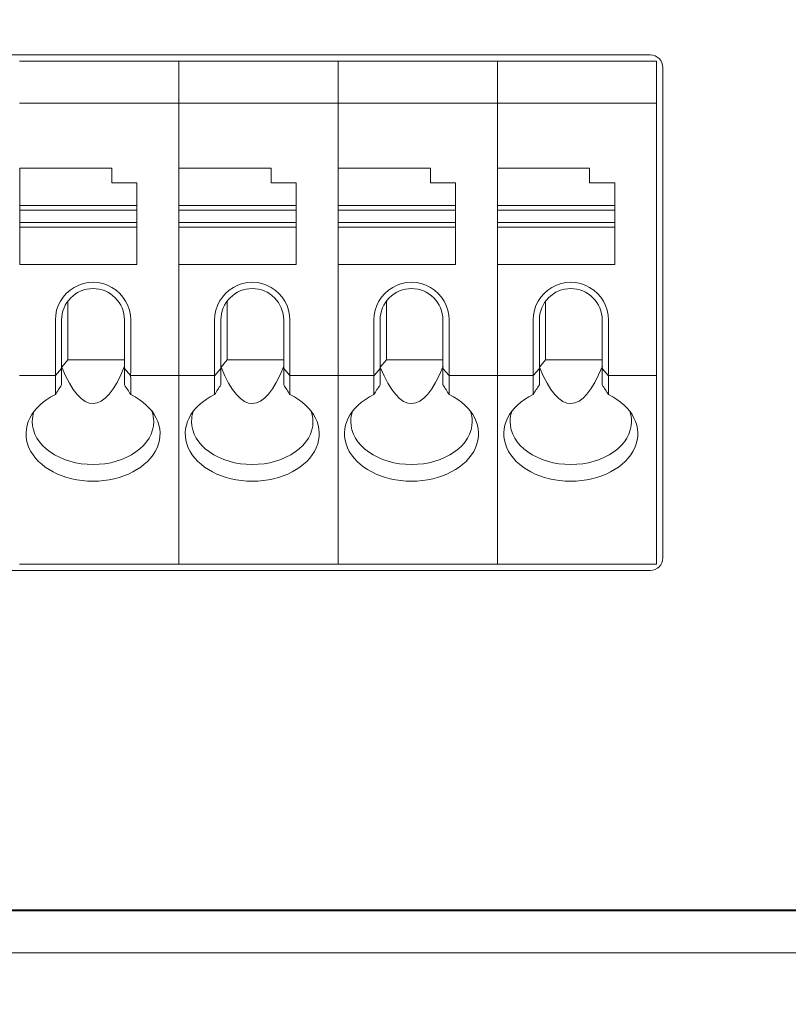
# Model space of a CAD drawing. Header units: millimetres. Extents: x -1114 to 1396, y -630 to 631.
# Tile 281 of 656: x -456 to -438, y 114 to 137. Entities that reach past the tile are written whole.
import ezdxf

# ---------------------------------------------------------------- set-up
doc = ezdxf.new("R2010")
doc.units = ezdxf.units.MM
doc.header["$MEASUREMENT"] = 0

msp = doc.modelspace()

# ---------------------------------------------------------------- linework, layer by layer
at = {"lineweight": 18}
for points, knots in [([(1038.9843, -629.7647), (1038.9843, -629.7647), (-1111.4882, -629.7647), (-1111.4882, -629.7647), (-1111.4882, -629.7647), (-1111.4882, -629.7647), (-1111.4882, 630.7883), (-1111.4882, 630.7883), (-1111.4882, 630.7883), (-1111.4882, 630.7883), (1038.9843, 630.7883), (1038.9843, 630.7883)], [0, 0, 0, 0, 0.3333333, 0.3333333, 0.3333333, 0.3333333, 0.6666667, 0.6666667, 0.6666667, 0.6666667, 1, 1, 1, 1]), ([(-440.7592, 136.1824), (-440.7592, 136.262), (-440.7908, 136.3383), (-440.8471, 136.3945), (-440.8471, 136.3945), (-440.9034, 136.4508), (-440.9797, 136.4824), (-441.0592, 136.4824)], [0, 0, 0, 0, 0.5, 0.5, 0.5, 0.5, 1, 1, 1, 1]), ([(-453.469, 130.1585), (-453.469, 130.48), (-453.6405, 130.7771), (-453.919, 130.9379), (-453.919, 130.9379), (-454.1975, 131.0987), (-454.5405, 131.0987), (-454.819, 130.9379), (-454.819, 130.9379), (-455.0975, 130.7771), (-455.269, 130.48), (-455.269, 130.1585)], [0, 0, 0, 0, 0.3333333, 0.3333333, 0.3333333, 0.3333333, 0.6666667, 0.6666667, 0.6666667, 0.6666667, 1, 1, 1, 1]), ([(-449.6657, 130.1585), (-449.6657, 130.48), (-449.8373, 130.7771), (-450.1157, 130.9379), (-450.1157, 130.9379), (-450.3942, 131.0987), (-450.7373, 131.0987), (-451.0157, 130.9379), (-451.0157, 130.9379), (-451.2942, 130.7771), (-451.4657, 130.48), (-451.4657, 130.1585)], [0, 0, 0, 0, 0.3333333, 0.3333333, 0.3333333, 0.3333333, 0.6666667, 0.6666667, 0.6666667, 0.6666667, 1, 1, 1, 1]), ([(-445.8625, 130.1585), (-445.8625, 130.48), (-446.034, 130.7771), (-446.3125, 130.9379), (-446.3125, 130.9379), (-446.591, 131.0987), (-446.934, 131.0987), (-447.2125, 130.9379), (-447.2125, 130.9379), (-447.491, 130.7771), (-447.6625, 130.48), (-447.6625, 130.1585)], [0, 0, 0, 0, 0.3333333, 0.3333333, 0.3333333, 0.3333333, 0.6666667, 0.6666667, 0.6666667, 0.6666667, 1, 1, 1, 1]), ([(-442.0592, 130.1585), (-442.0592, 130.48), (-442.2308, 130.7771), (-442.5092, 130.9379), (-442.5092, 130.9379), (-442.7877, 131.0987), (-443.1308, 131.0987), (-443.4092, 130.9379), (-443.4092, 130.9379), (-443.6877, 130.7771), (-443.8592, 130.48), (-443.8592, 130.1585)], [0, 0, 0, 0, 0.3333333, 0.3333333, 0.3333333, 0.3333333, 0.6666667, 0.6666667, 0.6666667, 0.6666667, 1, 1, 1, 1]), ([(-454.369, 130.9085), (-454.5679, 130.9085), (-454.7587, 130.8295), (-454.8993, 130.6888), (-454.8993, 130.6888), (-455.04, 130.5482), (-455.119, 130.3574), (-455.119, 130.1585)], [0, 0, 0, 0, 0.5, 0.5, 0.5, 0.5, 1, 1, 1, 1]), ([(-453.619, 130.1585), (-453.619, 130.3574), (-453.698, 130.5482), (-453.8387, 130.6888), (-453.8387, 130.6888), (-453.9793, 130.8295), (-454.1701, 130.9085), (-454.369, 130.9085)], [0, 0, 0, 0, 0.5, 0.5, 0.5, 0.5, 1, 1, 1, 1]), ([(-450.5657, 130.9085), (-450.7647, 130.9085), (-450.9554, 130.8295), (-451.0961, 130.6888), (-451.0961, 130.6888), (-451.2367, 130.5482), (-451.3157, 130.3574), (-451.3157, 130.1585)], [0, 0, 0, 0, 0.5, 0.5, 0.5, 0.5, 1, 1, 1, 1]), ([(-449.8157, 130.1585), (-449.8157, 130.3574), (-449.8948, 130.5482), (-450.0354, 130.6888), (-450.0354, 130.6888), (-450.1761, 130.8295), (-450.3668, 130.9085), (-450.5657, 130.9085)], [0, 0, 0, 0, 0.5, 0.5, 0.5, 0.5, 1, 1, 1, 1]), ([(-446.7625, 130.9085), (-446.9614, 130.9085), (-447.1522, 130.8295), (-447.2928, 130.6888), (-447.2928, 130.6888), (-447.4335, 130.5482), (-447.5125, 130.3574), (-447.5125, 130.1585)], [0, 0, 0, 0, 0.5, 0.5, 0.5, 0.5, 1, 1, 1, 1]), ([(-446.0125, 130.1585), (-446.0125, 130.3574), (-446.0915, 130.5482), (-446.2322, 130.6888), (-446.2322, 130.6888), (-446.3728, 130.8295), (-446.5636, 130.9085), (-446.7625, 130.9085)], [0, 0, 0, 0, 0.5, 0.5, 0.5, 0.5, 1, 1, 1, 1]), ([(-442.9592, 130.9085), (-443.1581, 130.9085), (-443.3489, 130.8295), (-443.4896, 130.6888), (-443.4896, 130.6888), (-443.6302, 130.5482), (-443.7092, 130.3574), (-443.7092, 130.1585)], [0, 0, 0, 0, 0.5, 0.5, 0.5, 0.5, 1, 1, 1, 1]), ([(-442.2092, 130.1585), (-442.2092, 130.3574), (-442.2883, 130.5482), (-442.4289, 130.6888), (-442.4289, 130.6888), (-442.5696, 130.8295), (-442.7603, 130.9085), (-442.9592, 130.9085)], [0, 0, 0, 0, 0.5, 0.5, 0.5, 0.5, 1, 1, 1, 1]), ([(-455.269, 128.3791), (-455.8496, 128.0997), (-456.1048, 127.5853), (-455.8981, 127.1107), (-455.8981, 127.1107), (-455.6915, 126.6361), (-455.0713, 126.3123), (-454.369, 126.3123)], [0, 0, 0, 0, 0.5, 0.5, 0.5, 0.5, 1, 1, 1, 1]), ([(-454.369, 126.3123), (-453.6667, 126.3123), (-453.0465, 126.6361), (-452.8398, 127.1107), (-452.8398, 127.1107), (-452.6332, 127.5853), (-452.8884, 128.0997), (-453.469, 128.3791)], [0, 0, 0, 0, 0.5, 0.5, 0.5, 0.5, 1, 1, 1, 1]), ([(-451.4657, 128.3791), (-452.0464, 128.0997), (-452.3016, 127.5853), (-452.0949, 127.1107), (-452.0949, 127.1107), (-451.8882, 126.6361), (-451.268, 126.3123), (-450.5657, 126.3123)], [0, 0, 0, 0, 0.5, 0.5, 0.5, 0.5, 1, 1, 1, 1]), ([(-450.5657, 126.3123), (-449.8635, 126.3123), (-449.2433, 126.6361), (-449.0366, 127.1107), (-449.0366, 127.1107), (-448.8299, 127.5853), (-449.0851, 128.0997), (-449.6657, 128.3791)], [0, 0, 0, 0, 0.5, 0.5, 0.5, 0.5, 1, 1, 1, 1]), ([(-447.6625, 128.3791), (-448.2431, 128.0997), (-448.4983, 127.5853), (-448.2916, 127.1107), (-448.2916, 127.1107), (-448.085, 126.6361), (-447.4648, 126.3123), (-446.7625, 126.3123)], [0, 0, 0, 0, 0.5, 0.5, 0.5, 0.5, 1, 1, 1, 1]), ([(-446.7625, 126.3123), (-446.0602, 126.3123), (-445.44, 126.6361), (-445.2333, 127.1107), (-445.2333, 127.1107), (-445.0267, 127.5853), (-445.2818, 128.0997), (-445.8625, 128.3791)], [0, 0, 0, 0, 0.5, 0.5, 0.5, 0.5, 1, 1, 1, 1]), ([(-443.8592, 128.3791), (-444.4399, 128.0997), (-444.6951, 127.5853), (-444.4884, 127.1107), (-444.4884, 127.1107), (-444.2817, 126.6361), (-443.6615, 126.3123), (-442.9592, 126.3123)], [0, 0, 0, 0, 0.5, 0.5, 0.5, 0.5, 1, 1, 1, 1]), ([(-442.9592, 126.3123), (-442.2569, 126.3123), (-441.6368, 126.6361), (-441.4301, 127.1107), (-441.4301, 127.1107), (-441.2234, 127.5853), (-441.4786, 128.0997), (-442.0592, 128.3791)], [0, 0, 0, 0, 0.5, 0.5, 0.5, 0.5, 1, 1, 1, 1]), ([(-455.819, 127.7351), (-455.819, 127.4631), (-455.6662, 127.2024), (-455.3943, 127.0101), (-455.3943, 127.0101), (-455.1224, 126.8178), (-454.7536, 126.7098), (-454.369, 126.7098)], [0, 0, 0, 0, 0.5, 0.5, 0.5, 0.5, 1, 1, 1, 1]), ([(-454.369, 126.7098), (-453.9844, 126.7098), (-453.6156, 126.8178), (-453.3437, 127.0101), (-453.3437, 127.0101), (-453.0718, 127.2024), (-452.919, 127.4631), (-452.919, 127.7351)], [0, 0, 0, 0, 0.5, 0.5, 0.5, 0.5, 1, 1, 1, 1]), ([(-452.0157, 127.7351), (-452.0157, 127.4631), (-451.863, 127.2024), (-451.591, 127.0101), (-451.591, 127.0101), (-451.3191, 126.8178), (-450.9503, 126.7098), (-450.5657, 126.7098)], [0, 0, 0, 0, 0.5, 0.5, 0.5, 0.5, 1, 1, 1, 1]), ([(-450.5657, 126.7098), (-450.1812, 126.7098), (-449.8124, 126.8178), (-449.5404, 127.0101), (-449.5404, 127.0101), (-449.2685, 127.2024), (-449.1157, 127.4631), (-449.1157, 127.7351)], [0, 0, 0, 0, 0.5, 0.5, 0.5, 0.5, 1, 1, 1, 1]), ([(-448.2125, 127.7351), (-448.2125, 127.4631), (-448.0597, 127.2024), (-447.7878, 127.0101), (-447.7878, 127.0101), (-447.5159, 126.8178), (-447.1471, 126.7098), (-446.7625, 126.7098)], [0, 0, 0, 0, 0.5, 0.5, 0.5, 0.5, 1, 1, 1, 1]), ([(-446.7625, 126.7098), (-446.3779, 126.7098), (-446.0091, 126.8178), (-445.7372, 127.0101), (-445.7372, 127.0101), (-445.4653, 127.2024), (-445.3125, 127.4631), (-445.3125, 127.7351)], [0, 0, 0, 0, 0.5, 0.5, 0.5, 0.5, 1, 1, 1, 1]), ([(-444.4092, 127.7351), (-444.4092, 127.4631), (-444.2565, 127.2024), (-443.9845, 127.0101), (-443.9845, 127.0101), (-443.7126, 126.8178), (-443.3438, 126.7098), (-442.9592, 126.7098)], [0, 0, 0, 0, 0.5, 0.5, 0.5, 0.5, 1, 1, 1, 1]), ([(-442.9592, 126.7098), (-442.5747, 126.7098), (-442.2059, 126.8178), (-441.9339, 127.0101), (-441.9339, 127.0101), (-441.662, 127.2024), (-441.5092, 127.4631), (-441.5092, 127.7351)], [0, 0, 0, 0, 0.5, 0.5, 0.5, 0.5, 1, 1, 1, 1])]:
    msp.add_open_spline(points, degree=3, knots=knots, dxfattribs=at)
for points in [[(-487.896, 136.4824), (-487.896, 136.4824), (-441.0592, 136.4824), (-441.0592, 136.4824)], [(-456.1223, 136.3324), (-456.1223, 136.3324), (-452.319, 136.3324), (-452.319, 136.3324)], [(-452.319, 136.3324), (-452.319, 136.3324), (-456.1223, 136.3324), (-456.1223, 136.3324)], [(-452.319, 136.3324), (-452.319, 136.3324), (-448.5157, 136.3324), (-448.5157, 136.3324)], [(-452.319, 136.2826), (-452.319, 136.2826), (-452.319, 136.3324), (-452.319, 136.3324)], [(-452.319, 136.2826), (-452.319, 136.2826), (-452.319, 136.3324), (-452.319, 136.3324)], [(-448.5157, 136.3324), (-448.5157, 136.3324), (-452.319, 136.3324), (-452.319, 136.3324)], [(-452.319, 135.3822), (-452.319, 135.3822), (-452.319, 136.2826), (-452.319, 136.2826)], [(-452.319, 135.3822), (-452.319, 135.3822), (-452.319, 136.2826), (-452.319, 136.2826)], [(-448.5157, 136.3324), (-448.5157, 136.3324), (-444.7125, 136.3324), (-444.7125, 136.3324)], [(-448.5157, 136.2826), (-448.5157, 136.2826), (-448.5157, 136.3324), (-448.5157, 136.3324)], [(-444.7125, 136.3324), (-444.7125, 136.3324), (-448.5157, 136.3324), (-448.5157, 136.3324)], [(-448.5157, 136.2826), (-448.5157, 136.2826), (-448.5157, 136.3324), (-448.5157, 136.3324)], [(-448.5157, 135.3822), (-448.5157, 135.3822), (-448.5157, 136.2826), (-448.5157, 136.2826)], [(-448.5157, 135.3822), (-448.5157, 135.3822), (-448.5157, 136.2826), (-448.5157, 136.2826)], [(-444.7125, 136.3324), (-444.7125, 136.3324), (-440.9092, 136.3324), (-440.9092, 136.3324)], [(-444.7125, 136.2826), (-444.7125, 136.2826), (-444.7125, 136.3324), (-444.7125, 136.3324)], [(-444.7125, 136.2826), (-444.7125, 136.2826), (-444.7125, 136.3324), (-444.7125, 136.3324)], [(-440.9092, 136.3324), (-440.9092, 136.3324), (-444.7125, 136.3324), (-444.7125, 136.3324)], [(-444.7125, 135.3822), (-444.7125, 135.3822), (-444.7125, 136.2826), (-444.7125, 136.2826)], [(-444.7125, 135.3822), (-444.7125, 135.3822), (-444.7125, 136.2826), (-444.7125, 136.2826)], [(-440.9092, 136.2826), (-440.9092, 136.2826), (-440.9092, 136.3324), (-440.9092, 136.3324)], [(-440.9092, 135.3822), (-440.9092, 135.3822), (-440.9092, 136.2826), (-440.9092, 136.2826)], [(-440.7592, 124.4824), (-440.7592, 124.4824), (-440.7592, 136.1824), (-440.7592, 136.1824)], [(-456.1223, 135.3324), (-456.1223, 135.3324), (-452.319, 135.3324), (-452.319, 135.3324)], [(-452.319, 135.262), (-452.319, 135.262), (-452.319, 135.3822), (-452.319, 135.3822)], [(-452.319, 135.262), (-452.319, 135.262), (-452.319, 135.3822), (-452.319, 135.3822)], [(-452.319, 135.3324), (-452.319, 135.3324), (-448.5157, 135.3324), (-448.5157, 135.3324)], [(-448.5157, 135.262), (-448.5157, 135.262), (-448.5157, 135.3822), (-448.5157, 135.3822)], [(-448.5157, 135.262), (-448.5157, 135.262), (-448.5157, 135.3822), (-448.5157, 135.3822)], [(-448.5157, 135.3324), (-448.5157, 135.3324), (-444.7125, 135.3324), (-444.7125, 135.3324)], [(-444.7125, 135.262), (-444.7125, 135.262), (-444.7125, 135.3822), (-444.7125, 135.3822)], [(-444.7125, 135.262), (-444.7125, 135.262), (-444.7125, 135.3822), (-444.7125, 135.3822)], [(-444.7125, 135.3324), (-444.7125, 135.3324), (-440.9092, 135.3324), (-440.9092, 135.3324)], [(-440.9092, 135.262), (-440.9092, 135.262), (-440.9092, 135.3822), (-440.9092, 135.3822)], [(-452.319, 128.9028), (-452.319, 128.9028), (-452.319, 135.262), (-452.319, 135.262)], [(-452.319, 128.9028), (-452.319, 128.9028), (-452.319, 135.262), (-452.319, 135.262)], [(-448.5157, 128.9028), (-448.5157, 128.9028), (-448.5157, 135.262), (-448.5157, 135.262)], [(-448.5157, 128.9028), (-448.5157, 128.9028), (-448.5157, 135.262), (-448.5157, 135.262)], [(-444.7125, 128.9028), (-444.7125, 128.9028), (-444.7125, 135.262), (-444.7125, 135.262)], [(-444.7125, 128.9028), (-444.7125, 128.9028), (-444.7125, 135.262), (-444.7125, 135.262)], [(-440.9092, 128.9028), (-440.9092, 128.9028), (-440.9092, 135.262), (-440.9092, 135.262)], [(-453.919, 133.7824), (-453.919, 133.7824), (-456.119, 133.7824), (-456.119, 133.7824)], [(-456.119, 133.7824), (-456.119, 133.7824), (-456.119, 132.8916), (-456.119, 132.8916)], [(-453.919, 133.4324), (-453.919, 133.4324), (-453.919, 133.7824), (-453.919, 133.7824)], [(-450.1157, 133.7824), (-450.1157, 133.7824), (-452.3157, 133.7824), (-452.3157, 133.7824)], [(-452.3157, 133.7824), (-452.3157, 133.7824), (-452.3157, 132.8916), (-452.3157, 132.8916)], [(-450.1157, 133.4324), (-450.1157, 133.4324), (-450.1157, 133.7824), (-450.1157, 133.7824)], [(-446.3125, 133.7824), (-446.3125, 133.7824), (-448.5125, 133.7824), (-448.5125, 133.7824)], [(-448.5125, 133.7824), (-448.5125, 133.7824), (-448.5125, 132.8916), (-448.5125, 132.8916)], [(-446.3125, 133.4324), (-446.3125, 133.4324), (-446.3125, 133.7824), (-446.3125, 133.7824)], [(-444.7092, 133.7824), (-444.7092, 133.7824), (-444.7092, 132.8916), (-444.7092, 132.8916)], [(-442.5092, 133.7824), (-442.5092, 133.7824), (-444.7092, 133.7824), (-444.7092, 133.7824)], [(-442.5092, 133.4324), (-442.5092, 133.4324), (-442.5092, 133.7824), (-442.5092, 133.7824)], [(-453.319, 133.4324), (-453.319, 133.4324), (-453.919, 133.4324), (-453.919, 133.4324)], [(-453.319, 132.8916), (-453.319, 132.8916), (-453.319, 133.4324), (-453.319, 133.4324)], [(-449.5157, 133.4324), (-449.5157, 133.4324), (-450.1157, 133.4324), (-450.1157, 133.4324)], [(-449.5157, 132.8916), (-449.5157, 132.8916), (-449.5157, 133.4324), (-449.5157, 133.4324)], [(-445.7125, 133.4324), (-445.7125, 133.4324), (-446.3125, 133.4324), (-446.3125, 133.4324)], [(-445.7125, 132.8916), (-445.7125, 132.8916), (-445.7125, 133.4324), (-445.7125, 133.4324)], [(-441.9092, 133.4324), (-441.9092, 133.4324), (-442.5092, 133.4324), (-442.5092, 133.4324)], [(-441.9092, 132.8916), (-441.9092, 132.8916), (-441.9092, 133.4324), (-441.9092, 133.4324)], [(-456.119, 132.8916), (-456.119, 132.8916), (-456.119, 132.7824), (-456.119, 132.7824)], [(-456.119, 132.8916), (-456.119, 132.8916), (-453.319, 132.8916), (-453.319, 132.8916)], [(-456.119, 132.4824), (-456.119, 132.4824), (-456.119, 132.7824), (-456.119, 132.7824)], [(-456.119, 132.7824), (-456.119, 132.7824), (-453.319, 132.7824), (-453.319, 132.7824)], [(-453.319, 132.8916), (-453.319, 132.8916), (-453.319, 132.7824), (-453.319, 132.7824)], [(-453.319, 132.7824), (-453.319, 132.7824), (-453.319, 132.4824), (-453.319, 132.4824)], [(-452.3157, 132.8916), (-452.3157, 132.8916), (-452.3157, 132.7824), (-452.3157, 132.7824)], [(-452.3157, 132.8916), (-452.3157, 132.8916), (-449.5157, 132.8916), (-449.5157, 132.8916)], [(-452.3157, 132.4824), (-452.3157, 132.4824), (-452.3157, 132.7824), (-452.3157, 132.7824)], [(-452.3157, 132.7824), (-452.3157, 132.7824), (-449.5157, 132.7824), (-449.5157, 132.7824)], [(-449.5157, 132.8916), (-449.5157, 132.8916), (-449.5157, 132.7824), (-449.5157, 132.7824)], [(-449.5157, 132.7824), (-449.5157, 132.7824), (-449.5157, 132.4824), (-449.5157, 132.4824)], [(-448.5125, 132.8916), (-448.5125, 132.8916), (-448.5125, 132.7824), (-448.5125, 132.7824)], [(-448.5125, 132.8916), (-448.5125, 132.8916), (-445.7125, 132.8916), (-445.7125, 132.8916)], [(-448.5125, 132.4824), (-448.5125, 132.4824), (-448.5125, 132.7824), (-448.5125, 132.7824)], [(-448.5125, 132.7824), (-448.5125, 132.7824), (-445.7125, 132.7824), (-445.7125, 132.7824)], [(-445.7125, 132.8916), (-445.7125, 132.8916), (-445.7125, 132.7824), (-445.7125, 132.7824)], [(-445.7125, 132.7824), (-445.7125, 132.7824), (-445.7125, 132.4824), (-445.7125, 132.4824)], [(-444.7092, 132.8916), (-444.7092, 132.8916), (-444.7092, 132.7824), (-444.7092, 132.7824)], [(-444.7092, 132.8916), (-444.7092, 132.8916), (-441.9092, 132.8916), (-441.9092, 132.8916)], [(-444.7092, 132.4824), (-444.7092, 132.4824), (-444.7092, 132.7824), (-444.7092, 132.7824)], [(-444.7092, 132.7824), (-444.7092, 132.7824), (-441.9092, 132.7824), (-441.9092, 132.7824)], [(-441.9092, 132.8916), (-441.9092, 132.8916), (-441.9092, 132.7824), (-441.9092, 132.7824)], [(-441.9092, 132.7824), (-441.9092, 132.7824), (-441.9092, 132.4824), (-441.9092, 132.4824)], [(-453.319, 132.4824), (-453.319, 132.4824), (-456.119, 132.4824), (-456.119, 132.4824)], [(-456.119, 132.4824), (-456.119, 132.4824), (-456.119, 132.3732), (-456.119, 132.3732)], [(-453.319, 132.3732), (-453.319, 132.3732), (-456.119, 132.3732), (-456.119, 132.3732)], [(-456.119, 132.3732), (-456.119, 132.3732), (-456.119, 131.4824), (-456.119, 131.4824)], [(-453.319, 132.4824), (-453.319, 132.4824), (-453.319, 132.3732), (-453.319, 132.3732)], [(-453.319, 132.3732), (-453.319, 132.3732), (-453.319, 131.4824), (-453.319, 131.4824)], [(-452.3157, 132.4824), (-452.3157, 132.4824), (-452.3157, 132.3732), (-452.3157, 132.3732)], [(-449.5157, 132.4824), (-449.5157, 132.4824), (-452.3157, 132.4824), (-452.3157, 132.4824)], [(-452.3157, 132.3732), (-452.3157, 132.3732), (-452.3157, 131.4824), (-452.3157, 131.4824)], [(-449.5157, 132.3732), (-449.5157, 132.3732), (-452.3157, 132.3732), (-452.3157, 132.3732)], [(-449.5157, 132.4824), (-449.5157, 132.4824), (-449.5157, 132.3732), (-449.5157, 132.3732)], [(-449.5157, 132.3732), (-449.5157, 132.3732), (-449.5157, 131.4824), (-449.5157, 131.4824)], [(-445.7125, 132.4824), (-445.7125, 132.4824), (-448.5125, 132.4824), (-448.5125, 132.4824)], [(-448.5125, 132.4824), (-448.5125, 132.4824), (-448.5125, 132.3732), (-448.5125, 132.3732)], [(-448.5125, 132.3732), (-448.5125, 132.3732), (-448.5125, 131.4824), (-448.5125, 131.4824)], [(-445.7125, 132.3732), (-445.7125, 132.3732), (-448.5125, 132.3732), (-448.5125, 132.3732)], [(-445.7125, 132.4824), (-445.7125, 132.4824), (-445.7125, 132.3732), (-445.7125, 132.3732)], [(-445.7125, 132.3732), (-445.7125, 132.3732), (-445.7125, 131.4824), (-445.7125, 131.4824)], [(-444.7092, 132.4824), (-444.7092, 132.4824), (-444.7092, 132.3732), (-444.7092, 132.3732)], [(-441.9092, 132.4824), (-441.9092, 132.4824), (-444.7092, 132.4824), (-444.7092, 132.4824)], [(-444.7092, 132.3732), (-444.7092, 132.3732), (-444.7092, 131.4824), (-444.7092, 131.4824)], [(-441.9092, 132.3732), (-441.9092, 132.3732), (-444.7092, 132.3732), (-444.7092, 132.3732)], [(-441.9092, 132.4824), (-441.9092, 132.4824), (-441.9092, 132.3732), (-441.9092, 132.3732)], [(-441.9092, 132.3732), (-441.9092, 132.3732), (-441.9092, 131.4824), (-441.9092, 131.4824)], [(-453.319, 131.4824), (-453.319, 131.4824), (-456.119, 131.4824), (-456.119, 131.4824)], [(-449.5157, 131.4824), (-449.5157, 131.4824), (-452.3157, 131.4824), (-452.3157, 131.4824)], [(-445.7125, 131.4824), (-445.7125, 131.4824), (-448.5125, 131.4824), (-448.5125, 131.4824)], [(-441.9092, 131.4824), (-441.9092, 131.4824), (-444.7092, 131.4824), (-444.7092, 131.4824)], [(-454.969, 130.6085), (-454.969, 130.6085), (-454.969, 129.2114), (-454.969, 129.2114)], [(-451.1657, 130.6085), (-451.1657, 130.6085), (-451.1657, 129.2114), (-451.1657, 129.2114)], [(-447.3625, 130.6085), (-447.3625, 130.6085), (-447.3625, 129.2114), (-447.3625, 129.2114)], [(-443.5592, 130.6085), (-443.5592, 130.6085), (-443.5592, 129.2114), (-443.5592, 129.2114)], [(-455.269, 130.1585), (-455.269, 130.1585), (-455.269, 128.9028), (-455.269, 128.9028)], [(-455.119, 129.0031), (-455.119, 129.0031), (-455.119, 130.1585), (-455.119, 130.1585)], [(-453.619, 130.1585), (-453.619, 130.1585), (-453.619, 129.0031), (-453.619, 129.0031)], [(-453.469, 128.9028), (-453.469, 128.9028), (-453.469, 130.1585), (-453.469, 130.1585)], [(-451.4657, 130.1585), (-451.4657, 130.1585), (-451.4657, 128.9028), (-451.4657, 128.9028)], [(-451.3157, 129.0031), (-451.3157, 129.0031), (-451.3157, 130.1585), (-451.3157, 130.1585)], [(-449.8157, 130.1585), (-449.8157, 130.1585), (-449.8157, 129.0031), (-449.8157, 129.0031)], [(-449.6657, 128.9028), (-449.6657, 128.9028), (-449.6657, 130.1585), (-449.6657, 130.1585)], [(-447.6625, 130.1585), (-447.6625, 130.1585), (-447.6625, 128.9028), (-447.6625, 128.9028)], [(-447.5125, 129.0031), (-447.5125, 129.0031), (-447.5125, 130.1585), (-447.5125, 130.1585)], [(-446.0125, 130.1585), (-446.0125, 130.1585), (-446.0125, 129.0031), (-446.0125, 129.0031)], [(-445.8625, 128.9028), (-445.8625, 128.9028), (-445.8625, 130.1585), (-445.8625, 130.1585)], [(-443.8592, 130.1585), (-443.8592, 130.1585), (-443.8592, 128.9028), (-443.8592, 128.9028)], [(-443.7092, 129.0031), (-443.7092, 129.0031), (-443.7092, 130.1585), (-443.7092, 130.1585)], [(-442.2092, 130.1585), (-442.2092, 130.1585), (-442.2092, 129.0031), (-442.2092, 129.0031)], [(-442.0592, 128.9028), (-442.0592, 128.9028), (-442.0592, 130.1585), (-442.0592, 130.1585)], [(-455.119, 129.0031), (-455.119, 129.0031), (-455.2643, 128.8377), (-455.2643, 128.8377)], [(-455.119, 128.6126), (-455.119, 128.6126), (-455.119, 129.0031), (-455.119, 129.0031)], [(-455.1155, 129.0347), (-455.1155, 129.0347), (-454.969, 129.2114), (-454.969, 129.2114)], [(-455.1155, 129.0347), (-454.6417, 127.8678), (-454.0876, 127.8702), (-453.6135, 129.0571)], [(-454.969, 129.2114), (-454.969, 129.2114), (-453.619, 129.2114), (-453.619, 129.2114)], [(-453.619, 128.6126), (-453.619, 128.6126), (-453.619, 129.0031), (-453.619, 129.0031)], [(-453.619, 129.0031), (-453.619, 129.0031), (-453.4737, 128.8377), (-453.4737, 128.8377)], [(-451.3157, 129.0031), (-451.3157, 129.0031), (-451.461, 128.8377), (-451.461, 128.8377)], [(-451.3157, 128.6126), (-451.3157, 128.6126), (-451.3157, 129.0031), (-451.3157, 129.0031)], [(-451.3122, 129.0347), (-451.3122, 129.0347), (-451.1657, 129.2114), (-451.1657, 129.2114)], [(-451.3122, 129.0347), (-450.8384, 127.8678), (-450.2843, 127.8702), (-449.8103, 129.0571)], [(-451.1657, 129.2114), (-451.1657, 129.2114), (-449.8158, 129.2114), (-449.8158, 129.2114)], [(-449.8157, 128.6126), (-449.8157, 128.6126), (-449.8157, 129.0031), (-449.8157, 129.0031)], [(-449.8157, 129.0031), (-449.8157, 129.0031), (-449.6705, 128.8377), (-449.6705, 128.8377)], [(-447.5125, 129.0031), (-447.5125, 129.0031), (-447.6578, 128.8377), (-447.6578, 128.8377)], [(-447.5125, 128.6126), (-447.5125, 128.6126), (-447.5125, 129.0031), (-447.5125, 129.0031)], [(-447.509, 129.0347), (-447.509, 129.0347), (-447.3625, 129.2114), (-447.3625, 129.2114)], [(-447.509, 129.0347), (-447.0351, 127.8678), (-446.4811, 127.8702), (-446.007, 129.0571)], [(-447.3625, 129.2114), (-447.3625, 129.2114), (-446.0125, 129.2114), (-446.0125, 129.2114)], [(-446.0125, 128.6126), (-446.0125, 128.6126), (-446.0125, 129.0031), (-446.0125, 129.0031)], [(-446.0125, 129.0031), (-446.0125, 129.0031), (-445.8672, 128.8377), (-445.8672, 128.8377)], [(-443.7092, 129.0031), (-443.7092, 129.0031), (-443.8545, 128.8377), (-443.8545, 128.8377)], [(-443.7092, 128.6126), (-443.7092, 128.6126), (-443.7092, 129.0031), (-443.7092, 129.0031)], [(-443.7057, 129.0347), (-443.7057, 129.0347), (-443.5592, 129.2114), (-443.5592, 129.2114)], [(-443.7057, 129.0347), (-443.2319, 127.8678), (-442.6778, 127.8702), (-442.2037, 129.0571)], [(-443.5592, 129.2114), (-443.5592, 129.2114), (-442.2093, 129.2114), (-442.2093, 129.2114)], [(-442.2092, 128.6126), (-442.2092, 128.6126), (-442.2092, 129.0031), (-442.2092, 129.0031)], [(-442.2092, 129.0031), (-442.2092, 129.0031), (-442.0639, 128.8377), (-442.0639, 128.8377)], [(-455.2651, 128.8324), (-455.2651, 128.8324), (-456.1223, 128.8324), (-456.1223, 128.8324)], [(-455.269, 128.9028), (-455.269, 128.8804), (-455.2674, 128.8584), (-455.2643, 128.8377)], [(-455.2643, 128.8377), (-455.2674, 128.8171), (-455.269, 128.7984), (-455.269, 128.7826)], [(-455.269, 128.7826), (-455.269, 128.7826), (-455.269, 128.3791), (-455.269, 128.3791)], [(-453.4737, 128.8377), (-453.4706, 128.8584), (-453.469, 128.8804), (-453.469, 128.9028)], [(-453.4737, 128.8377), (-453.4706, 128.8171), (-453.469, 128.7984), (-453.469, 128.7826)], [(-452.319, 128.8324), (-452.319, 128.8324), (-453.4729, 128.8324), (-453.4729, 128.8324)], [(-453.469, 128.7826), (-453.469, 128.7826), (-453.469, 128.3791), (-453.469, 128.3791)], [(-452.319, 128.7826), (-452.319, 128.7826), (-452.319, 128.9028), (-452.319, 128.9028)], [(-452.319, 128.7826), (-452.319, 128.7826), (-452.319, 128.9028), (-452.319, 128.9028)], [(-452.319, 128.8324), (-452.319, 128.8324), (-451.4618, 128.8324), (-451.4618, 128.8324)], [(-452.319, 124.3822), (-452.319, 124.3822), (-452.319, 128.7826), (-452.319, 128.7826)], [(-452.319, 124.3822), (-452.319, 124.3822), (-452.319, 128.7826), (-452.319, 128.7826)], [(-451.4657, 128.9028), (-451.4657, 128.8804), (-451.4642, 128.8584), (-451.461, 128.8377)], [(-451.461, 128.8377), (-451.4642, 128.8171), (-451.4657, 128.7984), (-451.4657, 128.7826)], [(-451.4657, 128.7826), (-451.4657, 128.7826), (-451.4657, 128.3791), (-451.4657, 128.3791)], [(-449.6705, 128.8377), (-449.6673, 128.8584), (-449.6657, 128.8804), (-449.6657, 128.9028)], [(-449.6705, 128.8377), (-449.6673, 128.8171), (-449.6657, 128.7984), (-449.6657, 128.7826)], [(-448.5157, 128.8324), (-448.5157, 128.8324), (-449.6697, 128.8324), (-449.6697, 128.8324)], [(-449.6657, 128.7826), (-449.6657, 128.7826), (-449.6657, 128.3791), (-449.6657, 128.3791)], [(-448.5157, 128.7826), (-448.5157, 128.7826), (-448.5157, 128.9028), (-448.5157, 128.9028)], [(-448.5157, 128.7826), (-448.5157, 128.7826), (-448.5157, 128.9028), (-448.5157, 128.9028)], [(-448.5157, 128.8324), (-448.5157, 128.8324), (-447.6586, 128.8324), (-447.6586, 128.8324)], [(-448.5157, 124.3822), (-448.5157, 124.3822), (-448.5157, 128.7826), (-448.5157, 128.7826)], [(-448.5157, 124.3822), (-448.5157, 124.3822), (-448.5157, 128.7826), (-448.5157, 128.7826)], [(-447.6625, 128.9028), (-447.6625, 128.8804), (-447.6609, 128.8584), (-447.6578, 128.8377)], [(-447.6578, 128.8377), (-447.6609, 128.8171), (-447.6625, 128.7984), (-447.6625, 128.7826)], [(-447.6625, 128.7826), (-447.6625, 128.7826), (-447.6625, 128.3791), (-447.6625, 128.3791)], [(-445.8672, 128.8377), (-445.8641, 128.8584), (-445.8625, 128.8804), (-445.8625, 128.9028)], [(-445.8672, 128.8377), (-445.8641, 128.8171), (-445.8625, 128.7984), (-445.8625, 128.7826)], [(-444.7125, 128.8324), (-444.7125, 128.8324), (-445.8664, 128.8324), (-445.8664, 128.8324)], [(-445.8625, 128.7826), (-445.8625, 128.7826), (-445.8625, 128.3791), (-445.8625, 128.3791)], [(-444.7125, 128.7826), (-444.7125, 128.7826), (-444.7125, 128.9028), (-444.7125, 128.9028)], [(-444.7125, 128.7826), (-444.7125, 128.7826), (-444.7125, 128.9028), (-444.7125, 128.9028)], [(-444.7125, 128.8324), (-444.7125, 128.8324), (-443.8553, 128.8324), (-443.8553, 128.8324)], [(-444.7125, 124.3822), (-444.7125, 124.3822), (-444.7125, 128.7826), (-444.7125, 128.7826)], [(-444.7125, 124.3822), (-444.7125, 124.3822), (-444.7125, 128.7826), (-444.7125, 128.7826)], [(-443.8592, 128.9028), (-443.8592, 128.8804), (-443.8576, 128.8584), (-443.8545, 128.8377)], [(-443.8545, 128.8377), (-443.8576, 128.8171), (-443.8592, 128.7984), (-443.8592, 128.7826)], [(-443.8592, 128.7826), (-443.8592, 128.7826), (-443.8592, 128.3791), (-443.8592, 128.3791)], [(-442.0639, 128.8377), (-442.0608, 128.8584), (-442.0592, 128.8804), (-442.0592, 128.9028)], [(-442.0639, 128.8377), (-442.0608, 128.8171), (-442.0592, 128.7984), (-442.0592, 128.7826)], [(-440.9092, 128.8324), (-440.9092, 128.8324), (-442.0632, 128.8324), (-442.0632, 128.8324)], [(-442.0592, 128.7826), (-442.0592, 128.7826), (-442.0592, 128.3791), (-442.0592, 128.3791)], [(-440.9092, 128.7826), (-440.9092, 128.7826), (-440.9092, 128.9028), (-440.9092, 128.9028)], [(-440.9092, 124.3822), (-440.9092, 124.3822), (-440.9092, 128.7826), (-440.9092, 128.7826)], [(-455.119, 128.6126), (-455.1689, 128.5354), (-455.2189, 128.4576), (-455.269, 128.3791)], [(-453.469, 128.3791), (-453.5191, 128.4576), (-453.5691, 128.5354), (-453.619, 128.6126)], [(-451.3157, 128.6126), (-451.3657, 128.5354), (-451.4157, 128.4576), (-451.4657, 128.3791)], [(-449.6657, 128.3791), (-449.7158, 128.4576), (-449.7658, 128.5354), (-449.8157, 128.6126)], [(-447.5125, 128.6126), (-447.5624, 128.5354), (-447.6124, 128.4576), (-447.6625, 128.3791)], [(-445.8625, 128.3791), (-445.9125, 128.4576), (-445.9625, 128.5354), (-446.0125, 128.6126)], [(-443.7092, 128.6126), (-443.7592, 128.5354), (-443.8092, 128.4576), (-443.8592, 128.3791)], [(-442.0592, 128.3791), (-442.1093, 128.4576), (-442.1593, 128.5354), (-442.2092, 128.6126)], [(-455.777, 127.9802), (-455.8049, 127.9), (-455.819, 127.8177), (-455.819, 127.7351)], [(-452.919, 127.7351), (-452.919, 127.8178), (-452.9332, 127.9003), (-452.9612, 127.9807)], [(-451.9742, 127.9789), (-452.0018, 127.8991), (-452.0157, 127.8172), (-452.0157, 127.7351)], [(-449.1157, 127.7351), (-449.1157, 127.8189), (-449.1303, 127.9024), (-449.159, 127.9837)], [(-448.1689, 127.9844), (-448.1979, 127.9029), (-448.2125, 127.8191), (-448.2125, 127.7351)], [(-445.3125, 127.7351), (-445.3125, 127.8177), (-445.3266, 127.9), (-445.3545, 127.9802)], [(-444.3654, 127.9853), (-444.3945, 127.9035), (-444.4092, 127.8194), (-444.4092, 127.7351)], [(-441.5092, 127.7351), (-441.5092, 127.819), (-441.5238, 127.9026), (-441.5526, 127.984)], [(-452.319, 124.3324), (-452.319, 124.3324), (-456.1223, 124.3324), (-456.1223, 124.3324)], [(-456.1223, 124.3324), (-456.1223, 124.3324), (-452.319, 124.3324), (-452.319, 124.3324)], [(-452.319, 124.3324), (-452.319, 124.3324), (-452.319, 124.3822), (-452.319, 124.3822)], [(-452.319, 124.3324), (-452.319, 124.3324), (-452.319, 124.3822), (-452.319, 124.3822)], [(-448.5157, 124.3324), (-448.5157, 124.3324), (-452.319, 124.3324), (-452.319, 124.3324)], [(-452.319, 124.3324), (-452.319, 124.3324), (-448.5157, 124.3324), (-448.5157, 124.3324)], [(-448.5157, 124.3324), (-448.5157, 124.3324), (-448.5157, 124.3822), (-448.5157, 124.3822)], [(-448.5157, 124.3324), (-448.5157, 124.3324), (-448.5157, 124.3822), (-448.5157, 124.3822)], [(-444.7125, 124.3324), (-444.7125, 124.3324), (-448.5157, 124.3324), (-448.5157, 124.3324)], [(-448.5157, 124.3324), (-448.5157, 124.3324), (-444.7125, 124.3324), (-444.7125, 124.3324)], [(-444.7125, 124.3324), (-444.7125, 124.3324), (-444.7125, 124.3822), (-444.7125, 124.3822)], [(-444.7125, 124.3324), (-444.7125, 124.3324), (-444.7125, 124.3822), (-444.7125, 124.3822)], [(-440.9092, 124.3324), (-440.9092, 124.3324), (-444.7125, 124.3324), (-444.7125, 124.3324)], [(-444.7125, 124.3324), (-444.7125, 124.3324), (-440.9092, 124.3324), (-440.9092, 124.3324)], [(-441.0592, 124.1824), (-440.8935, 124.1824), (-440.7592, 124.3167), (-440.7592, 124.4824)], [(-440.9092, 124.3324), (-440.9092, 124.3324), (-440.9092, 124.3822), (-440.9092, 124.3822)], [(-441.0592, 124.1824), (-441.0592, 124.1824), (-487.896, 124.1824), (-487.896, 124.1824)], [(-436.3773, 116.083), (-436.3773, 116.083), (-492.5828, 116.083), (-492.5828, 116.083)], [(-436.3773, 116.083), (-436.3773, 116.083), (-492.5828, 116.083), (-492.5828, 116.083)], [(-439.2773, 116.0613), (-439.2773, 116.0613), (-458.4801, 116.0613), (-458.4801, 116.0613)], [(-439.2773, 116.0613), (-439.2773, 116.0613), (-438.2773, 116.0613), (-438.2773, 116.0613)], [(-438.2499, 116.0613), (-438.2499, 116.0613), (-438.2773, 116.0613), (-438.2773, 116.0613)], [(-436.6773, 116.0613), (-436.6773, 116.0613), (-438.2499, 116.0613), (-438.2499, 116.0613)], [(-437.2773, 115.0613), (-437.2773, 115.0613), (-459.4801, 115.0613), (-459.4801, 115.0613)]]:
    msp.add_open_spline(points, degree=3, dxfattribs=at)

doc.saveas('drawing.dxf')
